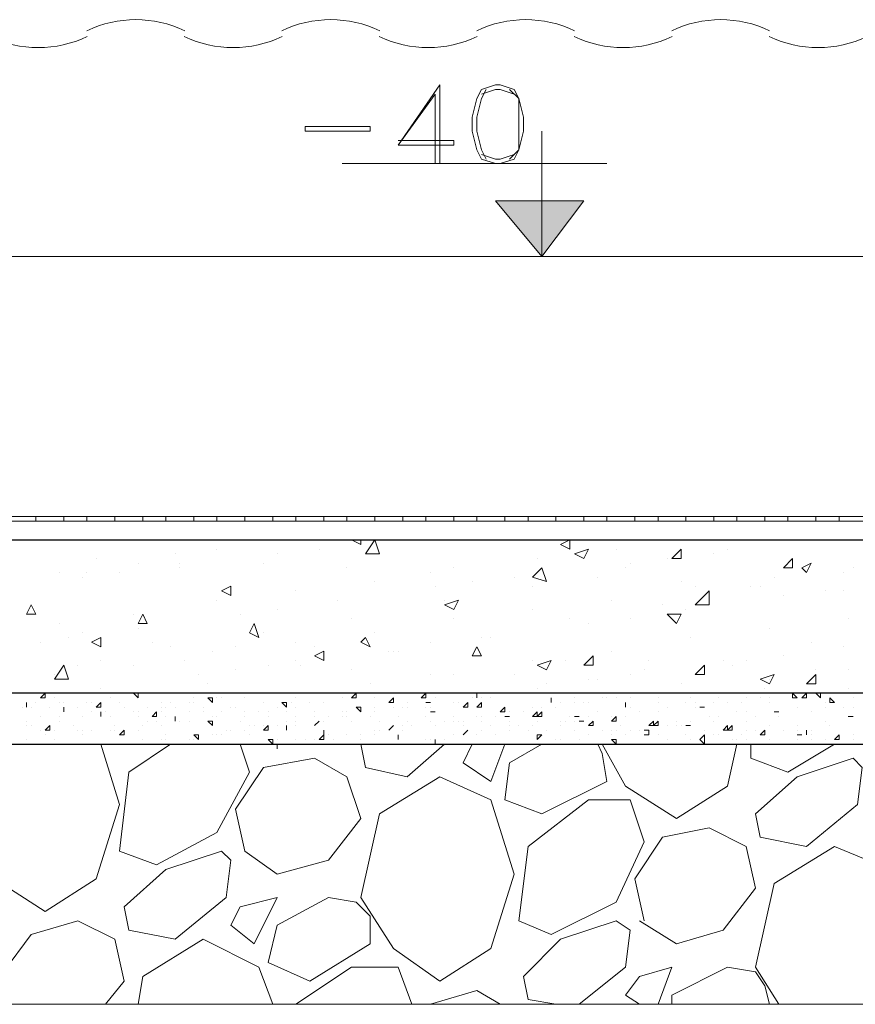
# Model space of a CAD drawing. Header units: metres. Extents: x 5.7 to 89.8, y 4 to 63.5.
# Tile 415 of 475: x 67.2 to 68.9, y 47.8 to 49.9. Entities that reach past the tile are written whole.
import ezdxf

# ---------------------------------------------------------------- set-up
doc = ezdxf.new("R2010")
doc.units = ezdxf.units.M
doc.header["$MEASUREMENT"] = 0
for name, color, linetype in [('PDF17_dim', 7, 'Continuous'), ('PDF17_hatch-borshi', 7, 'Continuous'), ('PDF17_kaff', 7, 'Continuous'), ('PDF17_textt', 7, 'Continuous'), ('PDF17_wall', 7, 'Continuous'), ('PDF17_WIN', 7, 'Continuous')]:
    doc.layers.add(name, color=color, linetype=linetype)

msp = doc.modelspace()

# ---------------------------------------------------------------- linework, layer by layer
at = {"layer": 'PDF17_dim', "lineweight": 20}
for centre, start, end in [((67.4361, 49.6312), 64.5172, 115.4882), ((67.8406, 49.6312), 64.5172, 115.4882), ((68.2451, 49.6312), 64.5172, 115.4882), ((68.6496, 49.6312), 64.5172, 115.4882), ((67.2338, 50.0453), 244.5118, 295.4882), ((67.6383, 50.0453), 244.5118, 295.4882), ((68.0428, 50.0453), 244.5118, 295.4882), ((68.4473, 50.0453), 244.5118, 295.4882), ((68.8518, 50.0453), 244.5118, 295.4882)]:
    msp.add_arc(centre, 0.236, start, end, dxfattribs=at)
at = {"layer": 'PDF17_hatch-borshi', "lineweight": 18}
for points in [[(67.7105, 48.7884), (67.7105, 48.7884)], [(67.9321, 48.7884), (67.9321, 48.7884)], [(67.5179, 48.7596), (67.5179, 48.7596)], [(67.6046, 48.7692), (67.6046, 48.7692)], [(67.7298, 48.7596), (67.7298, 48.7596)], [(67.8165, 48.7692), (67.8165, 48.7692)], [(68.4329, 48.7692), (68.4329, 48.7692)], [(68.6351, 48.7596), (68.6351, 48.7596)], [(68.664, 48.7692), (68.664, 48.7692)], [(67.3542, 48.7499), (67.3542, 48.7499)], [(67.4409, 48.7403), (67.4409, 48.7403)], [(67.5276, 48.7403), (67.5276, 48.7403)], [(67.7009, 48.7403), (67.7009, 48.7403)], [(68.2692, 48.7499), (68.2692, 48.7499)], [(68.4618, 48.7403), (68.4618, 48.7403)], [(68.5388, 48.7499), (68.5388, 48.7499)], [(67.2771, 48.721), (67.2771, 48.721)], [(67.3349, 48.721), (67.3349, 48.721)], [(67.4023, 48.721), (67.4023, 48.721)], [(67.5276, 48.7307), (67.5276, 48.7307)], [(67.8743, 48.7307), (67.8743, 48.7307)], [(68.0476, 48.721), (68.0476, 48.721)], [(68.0958, 48.7307), (68.0958, 48.7307)], [(68.4521, 48.7307), (68.4521, 48.7307)], [(68.9048, 48.721), (68.9048, 48.721)], [(68.9241, 48.7307), (68.9241, 48.7307)], [(67.3253, 48.7114), (67.3253, 48.7114)], [(67.9321, 48.7018), (67.9321, 48.7018)], [(68.1343, 48.7018), (68.1343, 48.7018)], [(68.221, 48.7114), (68.221, 48.7114)], [(68.2595, 48.7114), (68.2595, 48.7114)], [(68.3944, 48.7114), (68.3944, 48.7114)], [(68.5677, 48.7018), (68.5677, 48.7018)], [(68.7603, 48.7114), (68.7603, 48.7114)], [(67.7683, 48.6825), (67.7683, 48.6825)], [(68.0573, 48.6921), (68.0573, 48.6921)], [(68.2595, 48.6921), (68.2595, 48.6921)], [(68.5966, 48.6921), (68.5966, 48.6921)], [(68.7122, 48.6921), (68.7122, 48.6921)], [(68.7315, 48.6921), (68.7315, 48.6921)], [(68.8663, 48.6825), (68.8663, 48.6825)], [(68.9048, 48.6825), (68.9048, 48.6825)], [(67.6046, 48.6632), (67.6046, 48.6632)], [(67.855, 48.6632), (67.855, 48.6632)], [(68.0765, 48.6632), (68.0765, 48.6632)], [(68.4233, 48.6632), (68.4233, 48.6632)], [(68.7796, 48.6729), (68.7796, 48.6729)], [(67.7298, 48.644), (67.7298, 48.644)], [(68.2595, 48.644), (68.2595, 48.644)], [(68.5292, 48.6536), (68.5292, 48.6536)], [(68.5774, 48.644), (68.5774, 48.644)], [(67.4312, 48.6343), (67.4312, 48.6343)], [(67.6528, 48.6343), (67.6528, 48.6343)], [(67.8839, 48.6247), (67.8839, 48.6247)], [(68.0958, 48.6247), (68.0958, 48.6247)], [(68.3366, 48.6247), (68.3366, 48.6247)], [(68.4618, 48.6247), (68.4618, 48.6247)], [(68.9144, 48.6247), (68.9144, 48.6247)], [(67.2771, 48.6151), (67.2771, 48.6151)], [(67.3253, 48.5958), (67.3253, 48.5958)], [(67.4409, 48.6055), (67.4409, 48.6055)], [(67.7009, 48.5958), (67.7009, 48.5958)], [(67.9321, 48.5958), (67.9321, 48.5958)], [(68.3751, 48.6151), (68.3751, 48.6151)], [(68.7507, 48.6055), (68.7507, 48.6055)], [(67.2386, 48.5766), (67.2386, 48.5766)], [(67.2964, 48.5862), (67.2964, 48.5862)], [(67.4698, 48.5766), (67.4698, 48.5766)], [(67.7683, 48.5766), (67.7683, 48.5766)], [(68.0476, 48.5766), (68.0476, 48.5766)], [(68.1536, 48.5862), (68.1536, 48.5862)], [(68.1728, 48.5862), (68.1728, 48.5862)], [(68.587, 48.5862), (68.587, 48.5862)], [(68.8374, 48.5766), (68.8374, 48.5766)], [(67.5083, 48.5669), (67.5083, 48.5669)], [(67.595, 48.5573), (67.595, 48.5573)], [(67.6431, 48.5669), (67.6431, 48.5669)], [(67.8069, 48.5669), (67.8069, 48.5669)], [(67.961, 48.5573), (67.961, 48.5573)], [(67.9706, 48.5573), (67.9706, 48.5573)], [(67.9802, 48.5573), (67.9802, 48.5573)], [(68.4233, 48.5573), (68.4233, 48.5573)], [(68.9048, 48.5669), (68.9048, 48.5669)], [(67.3638, 48.538), (67.3638, 48.538)], [(67.5372, 48.538), (67.5372, 48.538)], [(67.7683, 48.538), (67.7683, 48.538)], [(68.1536, 48.5477), (68.1536, 48.5477)], [(68.2595, 48.538), (68.2595, 48.538)], [(68.3269, 48.538), (68.3269, 48.538)], [(68.5003, 48.538), (68.5003, 48.538)], [(68.6544, 48.538), (68.6544, 48.538)], [(68.7026, 48.538), (68.7026, 48.538)], [(68.7796, 48.5477), (68.7796, 48.5477)], [(67.3157, 48.5284), (67.3157, 48.5284)], [(67.4312, 48.5284), (67.4312, 48.5284)], [(67.6431, 48.5188), (67.6431, 48.5188)], [(67.7105, 48.5284), (67.7105, 48.5284)], [(67.778, 48.5284), (67.778, 48.5284)], [(67.8839, 48.5188), (67.8839, 48.5188)], [(68.4907, 48.5188), (68.4907, 48.5188)], [(68.6737, 48.5284), (68.6737, 48.5284)], [(68.847, 48.5188), (68.847, 48.5188)], [(68.9144, 48.5188), (68.9144, 48.5188)], [(67.2675, 48.5091), (67.2675, 48.5091)], [(67.5661, 48.5091), (67.5661, 48.5091)], [(68.0476, 48.5091), (68.0476, 48.5091)], [(68.0958, 48.5091), (68.0958, 48.5091)], [(68.221, 48.5091), (68.221, 48.5091)], [(68.3751, 48.4995), (68.3751, 48.4995)], [(68.3944, 48.4995), (68.3944, 48.4995)], [(68.4618, 48.5091), (68.4618, 48.5091)], [(68.7507, 48.4995), (68.7507, 48.4995)], [(67.3638, 48.4803), (67.3638, 48.4803)], [(67.5853, 48.4899), (67.5853, 48.4899)], [(67.9224, 48.4899), (67.9224, 48.4899)], [(68.2692, 48.4803), (68.2692, 48.4803)], [(68.2884, 48.4899), (68.2884, 48.4899)], [(68.5677, 48.4899), (68.5677, 48.4899)], [(68.7411, 48.4803), (68.7411, 48.4803)], [(68.9144, 48.4803), (68.9144, 48.4803)], [(67.2386, 48.461), (67.2386, 48.461)], [(67.2482, 48.461), (67.2482, 48.461)], [(67.2675, 48.461), (67.2675, 48.461)], [(67.306, 48.4706), (67.306, 48.4706)], [(67.3831, 48.461), (67.3831, 48.461)], [(67.4312, 48.4706), (67.4312, 48.4706)], [(67.4312, 48.4706), (67.4409, 48.461), (67.4409, 48.4706)], [(67.5564, 48.461), (67.5564, 48.461)], [(67.6046, 48.461), (67.6046, 48.461)], [(67.6142, 48.461), (67.6142, 48.461)], [(67.6335, 48.4706), (67.6335, 48.4706)], [(67.6335, 48.4706), (67.6335, 48.4706)], [(67.6624, 48.461), (67.6624, 48.461)], [(67.7587, 48.4706), (67.7587, 48.4706)], [(67.7683, 48.461), (67.7683, 48.461)], [(67.8069, 48.4706), (67.8069, 48.4706)], [(67.8069, 48.4706), (67.8165, 48.4706)], [(67.8165, 48.4706), (67.8165, 48.4706)], [(67.8646, 48.461), (67.8646, 48.461)], [(67.8839, 48.461), (67.8839, 48.461)], [(67.8935, 48.461), (67.8935, 48.461)], [(67.9321, 48.461), (67.9321, 48.461)], [(68.0573, 48.461), (68.0573, 48.461)], [(68.1343, 48.461), (68.1343, 48.461)], [(68.144, 48.4706), (68.144, 48.4706)], [(68.1536, 48.461), (68.1536, 48.461)], [(68.1728, 48.461), (68.1728, 48.461)], [(68.2884, 48.4706), (68.2884, 48.4706)], [(68.298, 48.461), (68.298, 48.461)], [(68.3462, 48.461), (68.3462, 48.461)], [(68.404, 48.461), (68.404, 48.461)], [(68.4136, 48.461), (68.4136, 48.461)], [(68.4329, 48.461), (68.4329, 48.461)], [(68.4329, 48.461), (68.4329, 48.461)], [(68.4618, 48.461), (68.4618, 48.461)], [(68.481, 48.4706), (68.481, 48.4706)], [(68.5196, 48.461), (68.5196, 48.461)], [(68.587, 48.4706), (68.587, 48.4706)], [(68.587, 48.461), (68.587, 48.461)], [(68.6448, 48.461), (68.6448, 48.461)], [(68.7026, 48.461), (68.7026, 48.461)], [(68.7218, 48.4706), (68.7218, 48.4706)], [(68.7218, 48.4706), (68.7218, 48.4706)], [(68.7218, 48.4706), (68.7218, 48.4706)], [(68.7315, 48.461), (68.7315, 48.461)], [(68.7507, 48.461), (68.7507, 48.461)], [(68.8085, 48.461), (68.8085, 48.461)], [(68.847, 48.4706), (68.847, 48.4706)], [(68.847, 48.4706), (68.8567, 48.461), (68.8567, 48.4706)], [(68.9241, 48.461), (68.9241, 48.461)], [(67.2001, 48.4417), (67.2001, 48.4417)], [(67.2097, 48.4417), (67.2097, 48.4417)], [(67.2194, 48.4417), (67.2194, 48.4417)], [(67.229, 48.4514), (67.229, 48.4514)], [(67.2579, 48.4417), (67.2579, 48.4417)], [(67.2771, 48.4514), (67.2771, 48.4514)], [(67.2868, 48.4514), (67.2868, 48.4514)], [(67.2868, 48.4321), (67.2868, 48.4321)], [(67.3157, 48.4417), (67.3157, 48.4417)], [(67.3349, 48.4514), (67.3349, 48.4514)], [(67.3446, 48.4514), (67.3446, 48.4514)], [(67.3446, 48.4321), (67.3446, 48.4321)], [(67.3446, 48.4321), (67.3446, 48.4321)], [(67.3446, 48.4321), (67.3446, 48.4321)], [(67.3446, 48.4321), (67.3446, 48.4321)], [(67.3735, 48.4321), (67.3735, 48.4321)], [(67.3735, 48.4321), (67.3735, 48.4321)], [(67.4023, 48.4514), (67.4023, 48.4514)], [(67.412, 48.4417), (67.412, 48.4417)], [(67.4312, 48.4321), (67.4312, 48.4321)], [(67.4312, 48.4321), (67.4312, 48.4321)], [(67.4409, 48.4321), (67.4409, 48.4321)], [(67.4601, 48.4417), (67.4601, 48.4417)], [(67.489, 48.4514), (67.489, 48.4514)], [(67.489, 48.4417), (67.489, 48.4417)], [(67.489, 48.4321), (67.489, 48.4321)], [(67.4987, 48.4417), (67.4987, 48.4417)], [(67.5083, 48.4514), (67.5083, 48.4514)], [(67.5179, 48.4417), (67.5179, 48.4417)], [(67.5468, 48.4514), (67.5468, 48.4514)], [(67.5468, 48.4321), (67.5468, 48.4321)], [(67.5564, 48.4514), (67.5564, 48.4514)], [(67.5757, 48.4417), (67.5757, 48.4417)], [(67.5757, 48.4321), (67.5757, 48.4321)], [(67.6142, 48.4321), (67.6142, 48.4321)], [(67.6335, 48.4417), (67.6335, 48.4417)], [(67.6431, 48.4417), (67.6431, 48.4417)], [(67.6624, 48.4321), (67.6624, 48.4321)], [(67.6624, 48.4321), (67.6624, 48.4321)], [(67.6913, 48.4321), (67.6913, 48.4321)], [(67.7009, 48.4514), (67.7009, 48.4514)], [(67.7105, 48.4321), (67.7105, 48.4321)], [(67.7298, 48.4417), (67.7298, 48.4417)], [(67.7491, 48.4321), (67.7491, 48.4321)], [(67.7587, 48.4514), (67.7587, 48.4514)], [(67.7683, 48.4417), (67.7683, 48.4417)], [(67.7972, 48.4514), (67.7972, 48.4514)], [(67.8069, 48.4321), (67.8069, 48.4321)], [(67.8261, 48.4514), (67.8261, 48.4514)], [(67.8646, 48.4321), (67.8646, 48.4321)], [(67.8743, 48.4321), (67.8743, 48.4321)], [(67.9032, 48.4321), (67.9032, 48.4321)], [(67.9321, 48.4417), (67.9321, 48.4417)], [(67.9321, 48.4321), (67.9321, 48.4321)], [(67.9706, 48.4417), (67.9706, 48.4417)], [(67.9899, 48.4417), (67.9899, 48.4417)], [(67.9995, 48.4514), (67.9995, 48.4514)], [(67.9995, 48.4417), (67.9995, 48.4417)], [(68.038, 48.4417), (68.038, 48.4417)], [(68.0476, 48.4514), (68.0476, 48.4514)], [(68.0476, 48.4417), (68.0476, 48.4417)], [(68.0573, 48.4321), (68.0573, 48.4321)], [(68.0958, 48.4514), (68.0958, 48.4514)], [(68.1054, 48.4514), (68.1054, 48.4514)], [(68.2114, 48.4321), (68.2114, 48.4321)], [(68.2114, 48.4321), (68.2114, 48.4321)], [(68.2403, 48.4321), (68.2403, 48.4321)], [(68.2403, 48.4321), (68.2403, 48.4321)], [(68.2595, 48.4417), (68.2595, 48.4417)], [(68.2788, 48.4417), (68.2788, 48.4417)], [(68.3077, 48.4417), (68.3077, 48.4417)], [(68.3173, 48.4514), (68.3173, 48.4514)], [(68.3462, 48.4514), (68.3462, 48.4514)], [(68.3655, 48.4514), (68.3655, 48.4514)], [(68.3751, 48.4514), (68.3751, 48.4514)], [(68.3751, 48.4514), (68.3751, 48.4514)], [(68.3944, 48.4321), (68.3944, 48.4321)], [(68.4521, 48.4514), (68.4521, 48.4514)], [(68.4618, 48.4417), (68.4618, 48.4417)], [(68.481, 48.4321), (68.481, 48.4321)], [(68.481, 48.4321), (68.481, 48.4321)], [(68.5196, 48.4514), (68.5196, 48.4514)], [(68.5196, 48.4321), (68.5196, 48.4321)], [(68.5388, 48.4417), (68.5388, 48.4417)], [(68.5774, 48.4514), (68.5774, 48.4514)], [(68.5966, 48.4514), (68.5966, 48.4514)], [(68.5966, 48.4417), (68.5966, 48.4417)], [(68.6062, 48.4417), (68.6062, 48.4417)], [(68.6159, 48.4417), (68.6159, 48.4417)], [(68.6351, 48.4514), (68.6351, 48.4514)], [(68.664, 48.4514), (68.664, 48.4514)], [(68.6833, 48.4321), (68.6833, 48.4321)], [(68.6929, 48.4514), (68.6929, 48.4514)], [(68.7026, 48.4321), (68.7026, 48.4321)], [(68.7507, 48.4514), (68.7507, 48.4514)], [(68.7507, 48.4514), (68.7507, 48.4514)], [(68.7603, 48.4321), (68.7603, 48.4321)], [(68.7603, 48.4321), (68.7603, 48.4321)], [(68.8085, 48.4417), (68.8085, 48.4417)], [(68.8085, 48.4417), (68.8085, 48.4417)], [(68.8374, 48.4321), (68.8374, 48.4321)], [(68.8663, 48.4514), (68.8663, 48.4514)], [(68.8663, 48.4417), (68.8663, 48.4417)], [(68.8663, 48.4417), (68.8663, 48.4417)], [(68.9048, 48.4417), (68.9048, 48.4417)], [(68.9241, 48.4417), (68.9241, 48.4417)], [(67.2097, 48.4128), (67.2097, 48.4128)], [(67.2386, 48.4225), (67.2386, 48.4225)], [(67.2771, 48.4225), (67.2771, 48.4225)], [(67.2771, 48.4128), (67.2771, 48.4128)], [(67.3253, 48.4225), (67.3253, 48.4225)], [(67.3638, 48.4225), (67.3638, 48.4225)], [(67.3638, 48.4225), (67.3638, 48.4225)], [(67.3831, 48.4225), (67.3831, 48.4225)], [(67.4409, 48.4225), (67.4409, 48.4225)], [(67.4409, 48.4225), (67.4409, 48.4225)], [(67.4409, 48.4225), (67.4409, 48.4225)], [(67.4601, 48.4128), (67.4601, 48.4128)], [(67.4794, 48.4128), (67.4794, 48.4128)], [(67.4987, 48.4225), (67.4987, 48.4225)], [(67.4987, 48.4225), (67.4987, 48.4225)], [(67.4987, 48.4225), (67.4987, 48.4225)], [(67.5179, 48.4128), (67.5179, 48.4128)], [(67.5179, 48.4128), (67.5179, 48.4128)], [(67.5276, 48.4128), (67.5276, 48.4128)], [(67.5468, 48.4128), (67.5468, 48.4128)], [(67.595, 48.4225), (67.595, 48.4225)], [(67.6046, 48.4225), (67.6046, 48.4225)], [(67.6046, 48.4225), (67.6046, 48.4225)], [(67.6528, 48.4128), (67.6528, 48.4128)], [(67.6528, 48.4128), (67.6528, 48.4128)], [(67.6528, 48.4128), (67.6528, 48.4128)], [(67.6624, 48.4225), (67.6624, 48.4225)], [(67.7105, 48.4225), (67.7105, 48.4225)], [(67.7491, 48.4128), (67.7491, 48.4128)], [(67.7683, 48.4225), (67.7683, 48.4225)], [(67.7683, 48.4128), (67.7683, 48.4128)], [(67.8069, 48.4225), (67.8069, 48.4225)], [(67.8261, 48.4128), (67.8261, 48.4128)], [(67.8261, 48.4128), (67.8261, 48.4128)], [(67.8358, 48.4225), (67.8358, 48.4225)], [(67.8646, 48.4225), (67.8646, 48.4225)], [(67.8743, 48.4225), (67.8743, 48.4225)], [(67.8839, 48.4128), (67.8839, 48.4128)], [(67.9224, 48.4225), (67.9224, 48.4225)], [(67.9417, 48.4128), (67.9417, 48.4128)], [(67.9802, 48.4225), (67.9802, 48.4225)], [(67.9995, 48.4128), (67.9995, 48.4128)], [(68.038, 48.4225), (68.038, 48.4225)], [(68.0476, 48.4128), (68.0476, 48.4128)], [(68.0765, 48.4128), (68.0765, 48.4128)], [(68.0958, 48.4225), (68.0958, 48.4225)], [(68.0958, 48.4128), (68.0958, 48.4128)], [(68.1054, 48.4128), (68.1054, 48.4128)], [(68.1151, 48.4128), (68.1151, 48.4128)], [(68.144, 48.4225), (68.144, 48.4225)], [(68.1536, 48.4225), (68.1536, 48.4225)], [(68.1536, 48.4128), (68.1536, 48.4128)], [(68.1825, 48.4225), (68.1825, 48.4225)], [(68.2114, 48.4225), (68.2114, 48.4225)], [(68.2114, 48.4128), (68.2114, 48.4128)], [(68.2692, 48.4128), (68.2692, 48.4128)], [(68.2692, 48.4128), (68.2692, 48.4128)], [(68.3173, 48.4128), (68.3173, 48.4128)], [(68.3269, 48.4128), (68.3269, 48.4128)], [(68.3366, 48.4225), (68.3366, 48.4225)], [(68.3462, 48.4128), (68.3462, 48.4128)], [(68.3558, 48.4225), (68.3558, 48.4225)], [(68.3655, 48.4128), (68.3655, 48.4128)], [(68.3751, 48.4225), (68.3751, 48.4225)], [(68.3847, 48.4128), (68.3847, 48.4128)], [(68.4233, 48.4225), (68.4233, 48.4225)], [(68.4521, 48.4225), (68.4521, 48.4225)], [(68.5581, 48.4128), (68.5581, 48.4128)], [(68.587, 48.4128), (68.587, 48.4128)], [(68.6255, 48.4225), (68.6255, 48.4225)], [(68.6351, 48.4128), (68.6351, 48.4128)], [(68.6448, 48.4225), (68.6448, 48.4225)], [(68.7026, 48.4128), (68.7026, 48.4128)], [(68.7218, 48.4225), (68.7218, 48.4225)], [(68.77, 48.4225), (68.77, 48.4225)], [(68.8663, 48.4128), (68.8663, 48.4128)], [(68.9144, 48.4225), (68.9144, 48.4225)], [(68.9241, 48.4225), (68.9241, 48.4225)], [(67.2097, 48.4032), (67.2097, 48.4032)], [(67.2194, 48.4032), (67.2194, 48.4032)], [(67.2386, 48.3936), (67.2386, 48.3936)], [(67.2675, 48.3936), (67.2675, 48.3936)], [(67.306, 48.4032), (67.306, 48.4032)], [(67.3157, 48.3936), (67.3157, 48.3936)], [(67.3253, 48.3936), (67.3253, 48.3936)], [(67.3446, 48.3936), (67.3446, 48.3936)], [(67.3831, 48.3936), (67.3831, 48.3936)], [(67.3831, 48.3936), (67.3831, 48.3936)], [(67.3927, 48.4032), (67.3927, 48.4032)], [(67.3927, 48.3936), (67.3927, 48.3936)], [(67.4409, 48.3936), (67.4409, 48.3936)], [(67.4409, 48.3936), (67.4409, 48.3936)], [(67.4505, 48.4032), (67.4505, 48.4032)], [(67.489, 48.4032), (67.489, 48.4032)], [(67.595, 48.4032), (67.595, 48.4032)], [(67.6239, 48.3936), (67.6239, 48.3936)], [(67.6335, 48.3936), (67.6335, 48.3936)], [(67.6624, 48.3936), (67.6624, 48.3936)], [(67.672, 48.4032), (67.672, 48.4032)], [(67.672, 48.4032), (67.672, 48.4032)], [(67.672, 48.4032), (67.672, 48.4032)], [(67.6817, 48.4032), (67.6817, 48.4032)], [(67.7009, 48.4032), (67.7009, 48.4032)], [(67.7105, 48.4032), (67.7105, 48.4032)], [(67.7298, 48.4032), (67.7298, 48.4032)], [(67.7491, 48.3936), (67.7491, 48.3936)], [(67.7683, 48.4032), (67.7683, 48.4032)], [(67.8069, 48.4032), (67.8069, 48.4032)], [(67.9321, 48.3936), (67.9321, 48.3936)], [(67.9417, 48.3936), (67.9417, 48.3936)], [(67.961, 48.3936), (67.961, 48.3936)], [(67.9706, 48.4032), (67.9706, 48.4032)], [(67.9899, 48.4032), (67.9899, 48.4032)], [(67.9899, 48.3936), (67.9899, 48.3936)], [(68.0091, 48.4032), (68.0091, 48.4032)], [(68.0573, 48.4032), (68.0573, 48.4032)], [(68.0573, 48.4032), (68.0573, 48.4032)], [(68.1151, 48.4032), (68.1151, 48.4032)], [(68.1536, 48.3936), (68.1536, 48.3936)], [(68.1728, 48.4032), (68.1728, 48.4032)], [(68.2114, 48.4032), (68.2114, 48.4032)], [(68.2114, 48.3936), (68.2114, 48.3936)], [(68.2114, 48.3936), (68.2114, 48.3936)], [(68.2306, 48.4032), (68.2306, 48.4032)], [(68.2499, 48.3936), (68.2499, 48.3936)], [(68.2595, 48.4032), (68.2595, 48.4032)], [(68.2884, 48.3936), (68.2884, 48.3936)], [(68.3173, 48.4032), (68.3173, 48.4032)], [(68.3462, 48.3936), (68.3462, 48.3936)], [(68.3847, 48.4032), (68.3847, 48.4032)], [(68.404, 48.3936), (68.404, 48.3936)], [(68.4233, 48.3936), (68.4233, 48.3936)], [(68.4329, 48.3936), (68.4329, 48.3936)], [(68.4425, 48.4032), (68.4425, 48.4032)], [(68.4618, 48.3936), (68.4618, 48.3936)], [(68.481, 48.3936), (68.481, 48.3936)], [(68.4907, 48.3936), (68.5003, 48.3936), (68.5003, 48.3839), (68.4907, 48.3839)], [(68.5003, 48.4032), (68.5003, 48.4032)], [(68.5003, 48.4032), (68.5003, 48.4032)], [(68.5003, 48.3936), (68.5003, 48.3936)], [(68.5388, 48.4032), (68.5388, 48.4032)], [(68.5581, 48.4032), (68.5581, 48.4032)], [(68.5677, 48.4032), (68.5677, 48.4032)], [(68.587, 48.4032), (68.587, 48.4032)], [(68.587, 48.4032), (68.587, 48.4032)], [(68.6159, 48.3936), (68.6159, 48.3936)], [(68.6737, 48.3936), (68.6737, 48.3936)], [(68.7026, 48.3936), (68.7026, 48.3936)], [(68.7218, 48.3936), (68.7218, 48.3936)], [(68.7507, 48.4032), (68.7507, 48.4032)], [(68.7796, 48.3936), (68.7796, 48.3936)], [(68.8085, 48.4032), (68.8085, 48.4032)], [(68.8085, 48.3936), (68.8085, 48.3936)], [(68.8085, 48.3936), (68.8085, 48.3936)], [(68.8374, 48.3936), (68.8374, 48.3936)], [(68.8759, 48.4032), (68.8759, 48.4032)], [(68.8759, 48.4032), (68.8759, 48.4032)], [(67.2097, 48.3743), (67.2097, 48.3743)], [(67.2482, 48.3839), (67.2482, 48.3839)], [(67.2675, 48.3743), (67.2675, 48.3743)], [(67.2675, 48.3743), (67.2675, 48.3743)], [(67.3253, 48.3839), (67.3253, 48.3839)], [(67.3253, 48.3839), (67.3253, 48.3839)], [(67.4505, 48.3743), (67.4505, 48.3743)], [(67.489, 48.3743), (67.489, 48.3743)], [(67.4987, 48.3839), (67.4987, 48.3839)], [(67.4987, 48.3743), (67.4987, 48.3743)], [(67.5468, 48.3743), (67.5468, 48.3743)], [(67.5564, 48.3839), (67.5564, 48.3839)], [(67.5564, 48.3743), (67.5564, 48.3743)], [(67.5661, 48.3839), (67.5661, 48.3839)], [(67.595, 48.3839), (67.595, 48.3839)], [(67.6046, 48.3839), (67.6046, 48.3839)], [(67.6142, 48.3839), (67.6142, 48.3839)], [(67.672, 48.3839), (67.672, 48.3839)], [(67.7298, 48.3743), (67.7298, 48.3743)], [(67.7683, 48.3743), (67.7683, 48.3743)], [(67.7876, 48.3743), (67.7876, 48.3743)], [(67.8069, 48.3743), (67.8069, 48.3743)], [(67.8261, 48.3839), (67.8261, 48.3839)], [(67.8261, 48.3839), (67.8261, 48.3839)], [(67.8358, 48.3839), (67.8358, 48.3839)], [(67.8454, 48.3743), (67.8454, 48.3743)], [(67.8743, 48.3839), (67.8743, 48.3839)], [(67.8743, 48.3839), (67.8743, 48.3839)], [(67.9032, 48.3839), (67.9032, 48.3839)], [(67.9032, 48.3839), (67.9032, 48.3839)], [(67.9032, 48.3839), (67.9032, 48.3839)], [(67.9032, 48.3743), (67.9032, 48.3743)], [(67.9321, 48.3839), (67.9321, 48.3839)], [(67.9802, 48.3743), (67.9802, 48.3743)], [(68.038, 48.3743), (68.038, 48.3743)], [(68.0476, 48.3743), (68.0476, 48.3743)], [(68.0765, 48.3743), (68.0765, 48.3743)], [(68.0765, 48.3743), (68.0765, 48.3743)], [(68.0958, 48.3839), (68.0958, 48.3839)], [(68.1151, 48.3839), (68.1151, 48.3839)], [(68.1151, 48.3839), (68.1151, 48.3839)], [(68.144, 48.3839), (68.144, 48.3839)], [(68.1825, 48.3839), (68.1825, 48.3839)], [(68.3077, 48.3743), (68.3077, 48.3743)], [(68.3173, 48.3743), (68.3173, 48.3743)], [(68.3558, 48.3743), (68.3558, 48.3743)], [(68.3751, 48.3839), (68.3751, 48.3839)], [(68.3751, 48.3839), (68.3751, 48.3839)], [(68.4233, 48.3839), (68.4233, 48.3839)], [(68.4521, 48.3839), (68.4521, 48.3839)], [(68.5196, 48.3839), (68.5196, 48.3839)], [(68.5388, 48.3743), (68.5388, 48.3743)], [(68.5774, 48.3839), (68.5774, 48.3839)], [(68.587, 48.3743), (68.587, 48.3743)], [(68.6351, 48.3839), (68.6351, 48.3839)], [(68.6448, 48.3839), (68.6448, 48.3839)], [(68.6737, 48.3743), (68.6737, 48.3743)], [(68.6833, 48.3743), (68.6833, 48.3743)], [(68.6929, 48.3839), (68.6929, 48.3839)], [(68.7026, 48.3743), (68.7026, 48.3743)], [(68.7411, 48.3839), (68.7411, 48.3839)], [(68.7411, 48.3839), (68.7411, 48.3839)], [(68.7507, 48.3743), (68.7507, 48.3743)], [(68.8085, 48.3743), (68.8085, 48.3743)], [(68.8085, 48.3743), (68.8085, 48.3743)], [(68.8181, 48.3839), (68.8181, 48.3839)], [(68.8278, 48.3839), (68.8278, 48.3839)], [(68.8374, 48.3839), (68.8374, 48.3839)], [(68.8374, 48.3743), (68.8374, 48.3743)], [(68.8663, 48.3743), (68.8663, 48.3743)], [(68.8663, 48.3743), (68.8663, 48.3743)], [(68.8952, 48.3839), (68.8952, 48.3839)], [(68.8952, 48.3839), (68.8952, 48.3839)], [(68.9241, 48.3839), (68.9241, 48.3839)], [(68.9241, 48.3743), (68.9241, 48.3743)], [(67.1134, 48.3647), (67.0749, 48.1913), (67.1423, 48.0854), (67.2482, 48.018), (67.3542, 48.0854), (67.4023, 48.2395), (67.3638, 48.3647)], [(67.2001, 48.3647), (67.2001, 48.3647)], [(67.2194, 48.3647), (67.229, 48.3647)], [(67.2194, 48.3647), (67.2194, 48.3647)], [(67.229, 48.3647), (67.229, 48.3647)], [(67.6528, 48.3647), (67.672, 48.3069), (67.6046, 48.1817), (67.4794, 48.1143), (67.4023, 48.1432), (67.4216, 48.3069), (67.5083, 48.3647)], [(67.4312, 48.3647), (67.4312, 48.3647)], [(67.4409, 48.3647), (67.4409, 48.3647)], [(67.4987, 48.3647), (67.4987, 48.3647)], [(67.7009, 48.3647), (67.7009, 48.3647)], [(67.7105, 48.3647), (67.7105, 48.3647)], [(67.7394, 48.3647), (67.7394, 48.3647)], [(67.8646, 48.3647), (67.8646, 48.3647)], [(67.8743, 48.3647), (67.8743, 48.3647)], [(68.0765, 48.3647), (67.9995, 48.2973), (67.9128, 48.3165), (67.9032, 48.3647)], [(67.961, 48.3647), (67.961, 48.3647)], [(67.9802, 48.3647), (67.9802, 48.3647)], [(67.9899, 48.3647), (67.9899, 48.3647)], [(68.0187, 48.3647), (68.0187, 48.3647)], [(68.0187, 48.3647), (68.0187, 48.3647)], [(68.0573, 48.3647), (68.0573, 48.3647)], [(68.0765, 48.3647), (68.0765, 48.3647)], [(68.1343, 48.3647), (68.1151, 48.3262), (68.1728, 48.2876), (68.2017, 48.3647)], [(68.1343, 48.3647), (68.1343, 48.3647)], [(68.1343, 48.3647), (68.1343, 48.3647)], [(68.1343, 48.3647), (68.1343, 48.3647)], [(68.2017, 48.3647), (68.2017, 48.3647)], [(68.2788, 48.3647), (68.2114, 48.3262), (68.2017, 48.2491), (68.2788, 48.2202), (68.4136, 48.2876), (68.404, 48.3454), (68.3944, 48.3647)], [(68.2499, 48.3647), (68.2499, 48.3647)], [(68.2595, 48.3647), (68.2595, 48.3647)], [(68.2884, 48.3647), (68.2884, 48.3647)], [(68.3173, 48.3647), (68.3173, 48.3647)], [(68.404, 48.3647), (68.4521, 48.278), (68.5581, 48.2106), (68.664, 48.278), (68.6833, 48.3647)], [(68.481, 48.3647), (68.481, 48.3647)], [(68.5581, 48.3647), (68.5581, 48.3647)], [(68.5774, 48.3647), (68.587, 48.3647)], [(68.5774, 48.3647), (68.5774, 48.3647)], [(68.587, 48.3647), (68.587, 48.3647)], [(68.6062, 48.3647), (68.6062, 48.3647)], [(68.6159, 48.3647), (68.6159, 48.3647)], [(68.8856, 48.3647), (68.7892, 48.3069), (68.7122, 48.3358), (68.7122, 48.3647)], [(68.7507, 48.3647), (68.7507, 48.3647)], [(68.9144, 48.3647), (68.9144, 48.3647)], [(68.4907, 47.9987), (68.4714, 48.0854), (68.5292, 48.1721), (68.6255, 48.1913), (68.7026, 48.1528), (68.7218, 48.0661), (68.6544, 47.9794), (68.5581, 47.9505), (68.481, 47.9987)], [(69.0108, 47.8253), (69.0493, 47.9505), (69.0011, 48.1046), (68.8856, 48.1528), (68.7603, 48.0757), (68.7218, 47.9024), (68.77, 47.8253)], [(67.1712, 47.8253), (67.1616, 47.8927), (67.2194, 47.9698), (67.3157, 47.9987), (67.3927, 47.9602), (67.412, 47.8735), (67.3735, 47.8253)], [(68.3077, 47.8253), (68.2499, 47.835), (68.2403, 47.8831), (68.3173, 47.9602), (68.4329, 47.9987), (68.4618, 47.9794), (68.4521, 47.9024), (68.3558, 47.8253)], [(67.7202, 47.8253), (67.6913, 47.9024), (67.5757, 47.9602), (67.4505, 47.8831), (67.4409, 47.8253)], [(67.7683, 47.8253), (67.8839, 47.9024), (67.9802, 47.9024), (68.0091, 47.8253)], [(68.5196, 47.8253), (68.5485, 47.9024), (68.481, 47.8831), (68.4521, 47.8446), (68.481, 47.8253)], [(68.7507, 47.8253), (68.7411, 47.8639), (68.7218, 47.8927), (68.664, 47.9024), (68.5485, 47.8446), (68.5485, 47.8253)], [(68.038, 47.8253), (68.0476, 47.8253), (68.144, 47.8542), (68.1921, 47.8253)], [(68.0091, 47.8253), (68.0091, 47.8253)]]:
    msp.add_lwpolyline(points, dxfattribs=at)
for points in [[(67.9032, 48.7884), (67.9032, 48.7788), (67.8839, 48.7884)], [(67.9417, 48.7596), (67.9128, 48.7596), (67.9321, 48.7884)], [(68.3366, 48.7884), (68.3366, 48.7692), (68.3173, 48.7788)], [(68.3751, 48.7692), (68.3655, 48.7499), (68.3462, 48.7596)], [(68.5677, 48.7692), (68.5677, 48.7499), (68.5485, 48.7499)], [(68.7989, 48.7499), (68.7989, 48.7307), (68.7796, 48.7307)], [(68.8374, 48.7403), (68.8278, 48.721), (68.8181, 48.7307)], [(68.2884, 48.7018), (68.2595, 48.7114), (68.2788, 48.7307)], [(67.6335, 48.6921), (67.6335, 48.6729), (67.6142, 48.6825)], [(68.6255, 48.6536), (68.5966, 48.6536), (68.6255, 48.6825)], [(68.1054, 48.6632), (68.0958, 48.644), (68.0765, 48.6536)], [(67.2194, 48.6536), (67.229, 48.6343), (67.2097, 48.6343)], [(67.4505, 48.6343), (67.4601, 48.6151), (67.4409, 48.6151)], [(68.5677, 48.6343), (68.5581, 48.6151), (68.5388, 48.6343)], [(67.6817, 48.6151), (67.6913, 48.5862), (67.672, 48.5958)], [(67.3638, 48.5862), (67.3638, 48.5669), (67.3446, 48.5766)], [(67.9128, 48.5862), (67.9224, 48.5669), (67.9032, 48.5766)], [(67.8261, 48.5573), (67.8261, 48.538), (67.8069, 48.5477)], [(68.144, 48.5669), (68.1536, 48.5477), (68.1343, 48.5477)], [(68.298, 48.538), (68.2884, 48.5188), (68.2692, 48.5284)], [(68.3847, 48.5477), (68.3847, 48.5284), (68.3655, 48.5284)], [(67.2964, 48.4995), (67.2675, 48.4995), (67.2868, 48.5284)], [(68.6159, 48.5284), (68.6159, 48.5091), (68.5966, 48.5091)], [(68.7603, 48.5091), (68.7507, 48.4899), (68.7315, 48.4995)], [(68.847, 48.5091), (68.847, 48.4899), (68.8278, 48.4899)], [(67.2482, 48.461), (67.2386, 48.461), (67.2482, 48.4706)], [(67.595, 48.461), (67.595, 48.4514), (67.5853, 48.461)], [(67.8935, 48.4706), (67.8935, 48.461), (67.8839, 48.461)], [(67.9706, 48.461), (67.9706, 48.4514), (67.961, 48.4514)], [(68.038, 48.461), (68.0284, 48.461), (68.038, 48.4706)], [(68.144, 48.4706), (68.144, 48.461)], [(68.298, 48.461), (68.298, 48.4514)], [(68.7989, 48.4706), (68.8085, 48.461), (68.7989, 48.461)], [(68.8278, 48.461), (68.8181, 48.461), (68.8278, 48.4706)], [(68.8759, 48.461), (68.8856, 48.4514), (68.8759, 48.4514)], [(67.2097, 48.4514), (67.2097, 48.4417)], [(67.2868, 48.4417), (67.2868, 48.4321)], [(67.3638, 48.4417), (67.3542, 48.4417), (67.3638, 48.4514)], [(67.3638, 48.4321), (67.3638, 48.4225)], [(67.4794, 48.4225), (67.4698, 48.4225), (67.4794, 48.4321)], [(67.7491, 48.4514), (67.7491, 48.4417), (67.7394, 48.4514)], [(67.9032, 48.4417), (67.9032, 48.4321), (67.8935, 48.4417)], [(68.0476, 48.4514), (68.038, 48.4514)], [(68.0573, 48.4321), (68.0476, 48.4321)], [(68.1247, 48.4514), (68.1247, 48.4417), (68.1151, 48.4417)], [(68.1536, 48.4417), (68.144, 48.4417), (68.1536, 48.4514)], [(68.2017, 48.4417), (68.2017, 48.4321), (68.1921, 48.4321)], [(68.2692, 48.4225), (68.2595, 48.4225), (68.2692, 48.4321)], [(68.2788, 48.4321), (68.2788, 48.4225), (68.2692, 48.4225)], [(68.4521, 48.4514), (68.4521, 48.4417)], [(68.6159, 48.4417), (68.6062, 48.4417)], [(68.77, 48.4321), (68.7603, 48.4321)], [(67.5179, 48.4225), (67.5179, 48.4128)], [(67.595, 48.4032), (67.5853, 48.4128), (67.595, 48.4128)], [(67.595, 48.4128), (67.595, 48.4032)], [(67.8165, 48.4128), (67.8069, 48.4032)], [(68.2114, 48.4225), (68.2017, 48.4225)], [(68.3558, 48.4225), (68.3462, 48.4225)], [(68.3655, 48.4128), (68.3558, 48.4128)], [(68.3847, 48.4032), (68.3751, 48.4032), (68.3847, 48.4128)], [(68.4329, 48.4225), (68.4329, 48.4128), (68.4233, 48.4128)], [(68.5099, 48.4128), (68.5099, 48.4032), (68.5003, 48.4032)], [(68.5196, 48.4128), (68.5196, 48.4032), (68.5099, 48.4032)], [(68.9241, 48.4225), (68.9144, 48.4225)], [(67.2579, 48.4032), (67.2579, 48.3936), (67.2482, 48.3936)], [(67.412, 48.3936), (67.412, 48.3839), (67.4023, 48.3839)], [(67.7105, 48.3936), (67.7009, 48.3936), (67.7105, 48.4032)], [(67.7491, 48.4032), (67.7491, 48.3936)], [(67.8261, 48.3936), (67.8261, 48.3839)], [(67.9706, 48.4032), (67.961, 48.3936)], [(68.1247, 48.3936), (68.1151, 48.3839)], [(68.587, 48.4032), (68.5774, 48.4032)], [(68.664, 48.4032), (68.664, 48.3936), (68.6544, 48.3936)], [(68.6737, 48.4032), (68.6737, 48.3936), (68.664, 48.3936)], [(68.7411, 48.3936), (68.7411, 48.3839), (68.7315, 48.3839)], [(68.8278, 48.3936), (68.8278, 48.3839)], [(67.5661, 48.3839), (67.5661, 48.3743), (67.5564, 48.3839)], [(67.7202, 48.3743), (67.7202, 48.3647), (67.7105, 48.3743)], [(67.8261, 48.3743), (67.8165, 48.3743), (67.8261, 48.3839)], [(67.9802, 48.3839), (67.9802, 48.3743)], [(68.0573, 48.3743), (68.0573, 48.3647)], [(68.2788, 48.3839), (68.2692, 48.3743), (68.2692, 48.3839)], [(68.4329, 48.3743), (68.4329, 48.3647), (68.4233, 48.3743)], [(68.6159, 48.3647), (68.6062, 48.3743), (68.6159, 48.3839)], [(68.8181, 48.3839), (68.8085, 48.3839)], [(68.8952, 48.3839), (68.8952, 48.3743), (68.8856, 48.3743)], [(67.7298, 48.3647), (67.7298, 48.355)], [(67.8743, 48.3647), (67.8646, 48.3647)], [(67.9321, 48.3647), (67.9417, 48.3647)], [(68.7218, 48.3647), (68.7315, 48.3647)], [(67.7298, 48.095), (67.6624, 48.1432), (67.6431, 48.2298), (67.7009, 48.3165), (67.8069, 48.3358), (67.8743, 48.2973), (67.9032, 48.2106), (67.8358, 48.1239)], [(68.7218, 48.2202), (68.8085, 48.2973), (68.9241, 48.3358), (68.9433, 48.3165), (68.9337, 48.2395), (68.8278, 48.1528), (68.7315, 48.1721)], [(67.9032, 48.0468), (67.9706, 47.9409), (68.0669, 47.8735), (68.1728, 47.9409), (68.221, 48.095), (68.1728, 48.2491), (68.0669, 48.2973), (67.9417, 48.2202)], [(68.298, 47.9698), (68.2306, 47.9987), (68.2499, 48.1528), (68.3751, 48.2491), (68.4618, 48.2491), (68.4907, 48.1624), (68.4329, 48.0372)], [(67.412, 48.0276), (67.4987, 48.1046), (67.6142, 48.1432), (67.6335, 48.1239), (67.6239, 48.0468), (67.5179, 47.9602), (67.4216, 47.9794)], [(67.6528, 48.0276), (67.6335, 47.9891), (67.6817, 47.9505), (67.7298, 48.0468)], [(67.8935, 48.0372), (67.8358, 48.0468), (67.7298, 47.9891), (67.7105, 47.912), (67.7972, 47.8735), (67.9224, 47.9505), (67.9224, 48.0083)]]:
    msp.add_lwpolyline(points, close=True, dxfattribs=at)
at = {"layer": 'PDF17_kaff', "lineweight": 20}
for points in [[(66.5933, 48.8366), (70.6577, 48.8366), (70.6577, 48.827), (66.5933, 48.827)], [(67.229, 48.827), (67.229, 48.8366)], [(67.3927, 48.827), (67.3927, 48.8366)], [(67.4505, 48.827), (67.4505, 48.8366)], [(67.4987, 48.827), (67.4987, 48.8366)], [(67.5564, 48.827), (67.5564, 48.8366)], [(67.6046, 48.827), (67.6046, 48.8366)], [(67.6624, 48.827), (67.6624, 48.8366)], [(67.7202, 48.827), (67.7202, 48.8366)], [(67.7683, 48.827), (67.7683, 48.8366)], [(67.8261, 48.827), (67.8261, 48.8366)], [(67.8743, 48.827), (67.8743, 48.8366)], [(67.9321, 48.827), (67.9321, 48.8366)], [(68.0958, 48.827), (68.0958, 48.8366)], [(68.144, 48.827), (68.144, 48.8366)], [(68.2017, 48.827), (68.2017, 48.8366)], [(68.2499, 48.827), (68.2499, 48.8366)], [(68.3077, 48.827), (68.3077, 48.8366)], [(68.3655, 48.827), (68.3655, 48.8366)], [(68.5196, 48.827), (68.5196, 48.8366)], [(68.5774, 48.827), (68.5774, 48.8366)], [(68.6351, 48.827), (68.6351, 48.8366)], [(68.6833, 48.827), (68.6833, 48.8366)], [(68.7411, 48.827), (68.7411, 48.8366)], [(68.7892, 48.827), (68.7892, 48.8366)], [(71.6401, 48.3647), (71.6401, 47.8253), (65.6109, 47.8253), (65.6109, 48.3647)]]:
    msp.add_lwpolyline(points, dxfattribs=at)
for points in [[(67.2868, 48.8366), (67.2868, 48.827)], [(67.3349, 48.8366), (67.3349, 48.827)], [(67.9899, 48.8366), (67.9899, 48.827)], [(68.038, 48.8366), (68.038, 48.827)], [(68.4136, 48.8366), (68.4136, 48.827)], [(68.4714, 48.8366), (68.4714, 48.827)], [(68.847, 48.8366), (68.847, 48.827)], [(68.8952, 48.8366), (68.8952, 48.827)]]:
    msp.add_lwpolyline(points, close=True, dxfattribs=at)
at = {"layer": 'PDF17_kaff', "lineweight": 30}
msp.add_lwpolyline([(71.6401, 48.4706), (71.4282, 48.4706), (65.6109, 48.4706), (65.6109, 48.3647), (71.6401, 48.3647)], close=True, dxfattribs=at)
at = {"layer": 'PDF17_textt', "lineweight": 20}
for points in [[(67.9802, 49.6071), (68.0573, 49.713), (68.0573, 49.5686), (68.0669, 49.5686), (68.0669, 49.7323), (67.9802, 49.6071), (68.0958, 49.6071), (68.0958, 49.6167), (67.9802, 49.6167)], [(68.1632, 49.7227), (68.1536, 49.7034), (68.144, 49.6649), (68.144, 49.636), (68.1536, 49.5975), (68.1632, 49.5782)], [(68.221, 49.713), (68.1921, 49.7227), (68.1825, 49.7227), (68.1536, 49.713)], [(68.2114, 49.5782), (68.2306, 49.5975), (68.2306, 49.636), (68.2306, 49.6649), (68.2306, 49.7034), (68.2114, 49.7227)], [(68.2788, 49.636), (68.2788, 49.376)], [(68.1536, 49.5878), (68.1825, 49.5782), (68.1921, 49.5782), (68.221, 49.5878)], [(68.4136, 49.5686), (67.8646, 49.5686)]]:
    msp.add_lwpolyline(points, dxfattribs=at)
for points in [[(68.1825, 49.7323), (68.1536, 49.7227), (68.144, 49.7034), (68.1343, 49.6649), (68.1343, 49.636), (68.144, 49.5975), (68.1536, 49.5782), (68.1825, 49.5686), (68.1921, 49.5686), (68.221, 49.5782), (68.2306, 49.5975), (68.2403, 49.636), (68.2403, 49.6649), (68.2306, 49.7034), (68.221, 49.7227), (68.1921, 49.7323)], [(67.9224, 49.636), (67.7876, 49.636), (67.7876, 49.6456), (67.9224, 49.6456)], [(68.1825, 49.4915), (68.2788, 49.376), (68.3655, 49.4915)]]:
    msp.add_lwpolyline(points, close=True, dxfattribs=at)
at = {"layer": 'PDF17_textt', "transparency": 33554559}
for points in [[(68.1825, 49.4915), (68.2788, 49.4915), (68.2788, 49.376)], [(68.2788, 49.4915), (68.2788, 49.376), (68.3655, 49.4915)]]:
    msp.add_solid(points, dxfattribs=at)
at = {"layer": 'PDF17_wall', "lineweight": 25}
msp.add_lwpolyline([(65.8325, 48.4706), (65.8325, 48.7884), (66.1503, 48.7884), (66.1503, 49.7516), (66.4778, 49.7516), (66.4778, 48.7884), (70.7829, 48.7884), (70.7829, 49.7516), (71.1007, 49.7516), (71.1007, 48.7884), (71.4282, 48.7884), (71.4282, 48.4706)], dxfattribs=at)
at = {"layer": 'PDF17_WIN', "lineweight": 18}
for points in [[(66.5163, 49.376), (70.7347, 49.376)], [(66.5933, 48.8366), (68.221, 48.8366)]]:
    msp.add_lwpolyline(points, dxfattribs=at)

doc.saveas('drawing.dxf')
